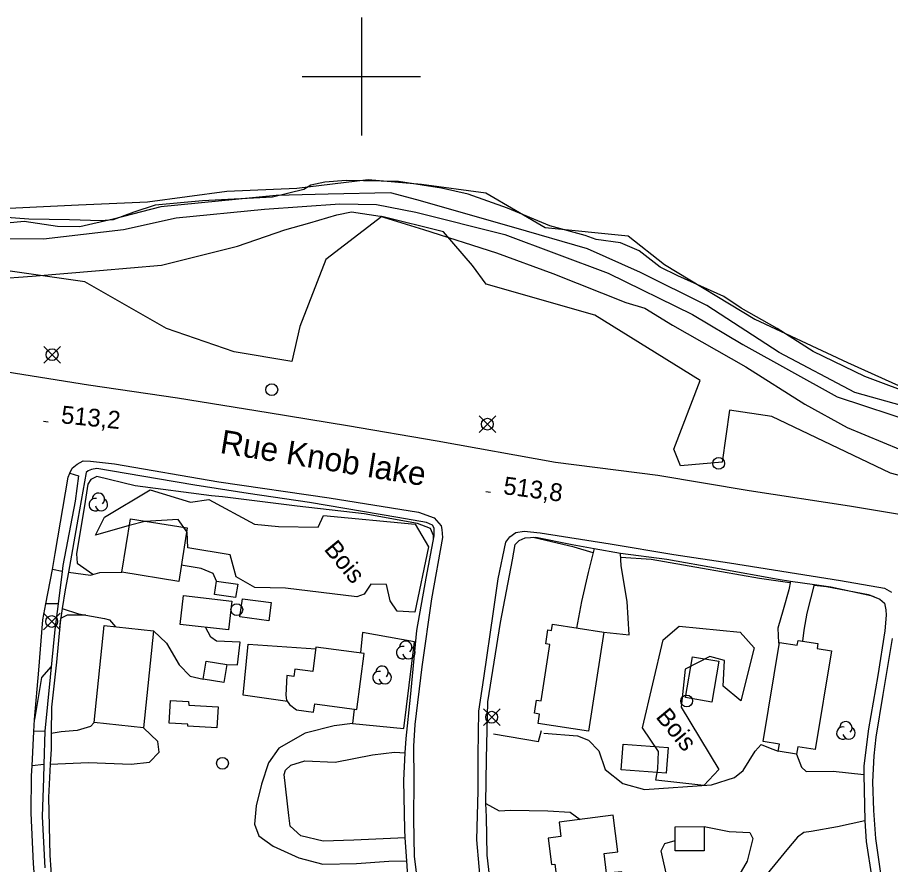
# Model space of a CAD drawing. Extents: x 347312 to 350503, y 6073086 to 6076432.
# Drawn here: x 348441.8 to 348589.5, y 6074866.6 to 6075010 of the extents above; entities that cross this region are included whole.
import ezdxf

# ---------------------------------------------------------------- set-up
doc = ezdxf.new("R2010")
doc.units = 0
for name, color, linetype in [('Level 1', 7, 'Continuous'), ('Level 19', 7, 'Continuous'), ('Level 2', 7, 'Continuous'), ('Level 21', 7, 'Continuous'), ('Level 22', 7, 'Continuous'), ('Level 3', 7, 'Continuous'), ('Level 31', 7, 'Continuous'), ('Level 36', 7, 'Continuous'), ('Level 37', 7, 'Continuous'), ('Level 4', 7, 'Continuous'), ('Level 44', 7, 'Continuous'), ('Level 61', 7, 'Continuous')]:
    doc.layers.add(name, color=color, linetype=linetype)

msp = doc.modelspace()

# ---------------------------------------------------------------- linework, layer by layer
at = {"layer": 'Level 1'}
for points in [[(348439.31, 6074972.57), (348446.23, 6074972.55), (348459.74, 6074974.12), (348468.68, 6074976.09), (348483.62, 6074977.53), (348496.35, 6074978.45)], [(348496.35, 6074978.45), (348502.53, 6074978.34), (348509.19, 6074977.05), (348524.28, 6074973.28), (348541.73, 6074966.72), (348555.98, 6074959.71), (348564.5, 6074954.65), (348580.46, 6074945.77), (348594.19, 6074941.26)]]:
    msp.add_lwpolyline(points, dxfattribs=at)
at = {"layer": 'Level 19'}
for points in [[(348539.38, 6074920.1), (348538.38, 6074916.08), (348537.23, 6074911.15), (348536.38, 6074906.66)], [(348541.03, 6074905.93), (348545.3, 6074905.5), (348544.95, 6074911.14), (348543.95, 6074917.2), (348543.82, 6074919.34)], [(348449.4, 6074916.24), (348447.72, 6074916.58)], [(348450.45, 6074916.13), (348454.17, 6074915.63), (348455.77, 6074916.06), (348459.5, 6074916.09)], [(348475.47, 6074914.61), (348474.93, 6074915.88), (348472.92, 6074916.76), (348469.54, 6074917.3)], [(348572.58, 6074914.61), (348572.28, 6074913.11), (348571.36, 6074909.72), (348570.46, 6074906.64), (348570.54, 6074904.17), (348570.75, 6074904.23)], [(348574.66, 6074904.45), (348574.87, 6074906.31), (348575.42, 6074909.17), (348576.64, 6074914.02)], [(348448.69, 6074910.74), (348446.64, 6074910.76)], [(348449.41, 6074909.99), (348452.13, 6074909.06), (348456.53, 6074908.29), (348457.41, 6074908.06), (348458.41, 6074906.87)], [(348464.84, 6074906.2), (348467.03, 6074904.12), (348469.2, 6074900.45), (348471.03, 6074898.52), (348473.25, 6074898.01)], [(348477.21, 6074900.48), (348479.05, 6074900.44), (348479.52, 6074904.29), (348475.48, 6074904.45), (348474.55, 6074905.1), (348473.61, 6074906.79)], [(348447.38, 6074883.6), (348453.81, 6074883.92), (348461.07, 6074883.59), (348464.14, 6074883.96), (348465.81, 6074885.66), (348465.56, 6074887.48), (348463.14, 6074889.77)], [(348454.77, 6074890.64), (348454.18, 6074890), (348451.9, 6074889.31), (348449.22, 6074889.1), (348447.54, 6074888.82)], [(348498.49, 6074890.5), (348495.42, 6074890.12), (348490.51, 6074888.89), (348486.02, 6074886.35), (348484.27, 6074883.84), (348483.08, 6074880.23), (348482.22, 6074876.58), (348481.89, 6074873.46), (348482.65, 6074871.47), (348485.08, 6074869.73), (348489.41, 6074867.79), (348493.49, 6074866.68), (348499.19, 6074866.78), (348504.64, 6074867.19), (348507.68, 6074867.24)], [(348446.47, 6074889.19), (348444.61, 6074889.15)], [(348530.85, 6074888.87), (348536.58, 6074888.39), (348538.44, 6074887.69), (348540.17, 6074885.9), (348541.23, 6074882.73), (348544.21, 6074880.33), (348547.89, 6074879.35), (348559.25, 6074880.14), (348563.13, 6074881.34), (348564.6, 6074882.56), (348566.61, 6074885.82), (348567.62, 6074886.95), (348569.12, 6074886.33), (348570.5, 6074885.84)], [(348507.43, 6074871.12), (348498.71, 6074870.76), (348493.53, 6074870.58), (348489.77, 6074871.49), (348487.95, 6074873.13), (348487.71, 6074874.95), (348486.95, 6074881.89), (348487.17, 6074882.61), (348488.07, 6074883.43), (348490.43, 6074884.2), (348495.58, 6074883.98), (348501.87, 6074885.17), (348505.61, 6074885.65), (348507.43, 6074885.53)], [(348573.61, 6074885.33), (348574.43, 6074883.08), (348575.26, 6074882.35), (348579.78, 6074882.43), (348584.98, 6074881.88)], [(348446.28, 6074883.56), (348444.3, 6074883.31)], [(348521.06, 6074876.97), (348523.28, 6074875.74), (348525.21, 6074875.85), (348531.51, 6074875.69), (348535.34, 6074875.51), (348537.02, 6074874.27)], [(348585.18, 6074874), (348580.52, 6074873), (348576.06, 6074872.21), (348574.86, 6074872.03), (348573.76, 6074871.27), (348571.97, 6074869.1), (348567.12, 6074863.2), (348563.36, 6074857.89), (348560.62, 6074853.52), (348559.39, 6074852.11), (348557.76, 6074850.63), (348560.8, 6074849.41), (348566.27, 6074848.71), (348573.2, 6074848.33), (348579.93, 6074848.46), (348585.72, 6074848.55), (348591.02, 6074848.58)], [(348557.96, 6074873.04), (348562.21, 6074872.24), (348565.68, 6074872.05), (348566.24, 6074871.01), (348565.28, 6074867.21), (348561.05, 6074859.94), (348558.09, 6074855.83), (348556.86, 6074854.96), (348554.93, 6074855.3), (348554.04, 6074856.36), (348551.76, 6074864.14), (348550.68, 6074868.97), (348551.32, 6074870.18), (348553.09, 6074870.72)]]:
    msp.add_lwpolyline(points, dxfattribs=at)
at = {"layer": 'Level 2'}
for points in [[(348591.54, 6074944.28), (348583.45, 6074946.5), (348570.67, 6074953.31), (348558.41, 6074961.24), (348547.2, 6074966.83), (348538.23, 6074970.86), (348525.77, 6074974.47), (348509.36, 6074979.15), (348504.91, 6074980.33), (348494.38, 6074980.09), (348485.57, 6074979.84), (348466.1, 6074977.92), (348458.01, 6074975.87), (348452.35, 6074974.56), (348448.6, 6074974.59), (348442.97, 6074975.44), (348436.43, 6074974.85)], [(348438.08, 6074965.75), (348444.3, 6074966.22), (348455.67, 6074967.18), (348466.16, 6074968.07), (348479.06, 6074971.28), (348487.04, 6074974.05), (348491.3, 6074975.26), (348495.86, 6074976.59), (348498.34, 6074977.1), (348503.17, 6074976.39), (348510.53, 6074974.1), (348522.85, 6074970.15), (348532.41, 6074966.65), (348544.73, 6074961.77), (348547.95, 6074960.77), (348552.61, 6074957.92), (348565.04, 6074950.86), (348575.01, 6074944.52), (348582.16, 6074940.59), (348591.12, 6074936.87)], [(348512.2, 6074921.6), (348512.21, 6074922.34), (348511.7, 6074923.5), (348509.48, 6074924.35), (348500.45, 6074925.99), (348489.13, 6074927.29), (348476.52, 6074928.88), (348474.67, 6074929.04), (348461.74, 6074930.74), (348455.26, 6074932.3), (348454.22, 6074931.82), (348453.72, 6074931), (348453.27, 6074928.08), (348451.78, 6074919.21), (348451.78, 6074919.21), (348451.94, 6074917.66), (348454.56, 6074915.78), (348454.55, 6074915.73)], [(348539.21, 6074919.4), (348535.97, 6074920.36), (348529.06, 6074921.99)], [(348572.51, 6074914.28), (348572.49, 6074914.28), (348567.35, 6074915.03), (348557.71, 6074916.76), (348549.03, 6074918.24), (348543.87, 6074918.57)], [(348586.74, 6074911.95), (348585.76, 6074912.26), (348578.67, 6074913.64), (348576.6, 6074913.85)], [(348453.39, 6074908.84), (348453.39, 6074908.81), (348450.23, 6074908.81), (348449.12, 6074908.25), (348448.95, 6074906.72)], [(348447.52, 6074900.15), (348445.91, 6074898.31), (348444.72, 6074891.18)]]:
    msp.add_lwpolyline(points, dxfattribs=at)
at = {"layer": 'Level 21'}
for points in [[(348274.03, 6074976.21), (348298.76, 6074972.09), (348317.83, 6074969.35), (348336.54, 6074966.31), (348353.02, 6074963.96), (348367.11, 6074961.5), (348386.59, 6074958.27), (348401.53, 6074956.14), (348420.6, 6074953.39), (348435.82, 6074950.67), (348453.85, 6074947.81), (348468.87, 6074945.6), (348484.23, 6074943.15), (348497.65, 6074940.95), (348512.83, 6074938.35), (348532.85, 6074934.74), (348550.12, 6074932.53), (348565.6, 6074929.94), (348582.59, 6074927.34), (348600.82, 6074924.27)], [(348445.11, 6074859.31), (348444.54, 6074866.82), (348444.13, 6074875.33), (348444.21, 6074881.63), (348444.3, 6074883.31), (348444.61, 6074889.15), (348444.72, 6074891.2), (348445.44, 6074899.53), (348446.13, 6074908.06), (348446.64, 6074910.76), (348447.72, 6074916.58), (348448.22, 6074919.26), (348450.38, 6074932.17), (348450.69, 6074932.85), (348451.1, 6074933.74), (348451.9, 6074934.4), (348452.93, 6074934.97), (348454.2, 6074934.89), (348458.26, 6074934.44), (348475.91, 6074931.42), (348494.57, 6074928.71), (348509.68, 6074926.28), (348512.3, 6074925.31), (348513.49, 6074923.97), (348513.59, 6074923.31), (348513.72, 6074921.98), (348511.87, 6074911.58), (348510.2, 6074900.07), (348509.02, 6074890.31), (348508.81, 6074886.68), (348508.87, 6074880.95), (348508.83, 6074874.33), (348508.91, 6074868.02), (348509.93, 6074859.87)], [(348520.32, 6074861.8), (348519.54, 6074870.83), (348519.77, 6074879.11), (348519.78, 6074885.12), (348519.89, 6074892.56), (348520.69, 6074898.18), (348522.33, 6074909.45), (348523.12, 6074914.99), (348524.43, 6074921.18), (348525.09, 6074922.1), (348526.14, 6074922.82), (348527.51, 6074923.07), (348530.23, 6074922.78), (348542.08, 6074920.93), (348552.87, 6074919.1), (348562.25, 6074917.68), (348581.06, 6074914.71), (348588.48, 6074913.39), (348589.65, 6074912.71)], [(348589.8, 6074904.87), (348588.23, 6074895.39), (348587, 6074888.21), (348586.71, 6074885.04), (348586.43, 6074880.61), (348586.65, 6074875.76), (348586.99, 6074871.02), (348587.8, 6074865.09), (348588.73, 6074859.93), (348589.89, 6074855.65)]]:
    msp.add_lwpolyline(points, dxfattribs=at)
at = {"layer": 'Level 22'}
for points in [[(348450.69, 6074932.85), (348452.14, 6074932.4), (348451.58, 6074928.11), (348449.52, 6074917.24), (348449.4, 6074916.24), (348448.69, 6074910.74), (348448.12, 6074906.39), (348447.35, 6074898.32), (348446.47, 6074889.19), (348446.28, 6074883.56), (348446.2, 6074881.23), (348446.02, 6074874.78), (348446.45, 6074866.07)], [(348508.01, 6074861.94), (348507.68, 6074867.24), (348507.43, 6074871.12), (348507.34, 6074872.56), (348507.2, 6074880.84), (348507.43, 6074885.53), (348507.56, 6074887.97), (348508.32, 6074894.98), (348509.39, 6074906.22), (348510.94, 6074915.09), (348512.33, 6074922.25), (348512.29, 6074923.56), (348512.04, 6074924.04), (348511.02, 6074924.54), (348506.18, 6074925.38), (348491.23, 6074927.88), (348480.84, 6074929.43), (348471.82, 6074930.86), (348465.52, 6074931.92), (348455.27, 6074933.67), (348454.35, 6074933.5), (348453.79, 6074933.27), (348453.44, 6074932.97), (348452.06, 6074925.07), (348450.45, 6074916.13)], [(348522.22, 6074859.98), (348521.29, 6074868.21), (348521.14, 6074874.68), (348521.06, 6074876.97), (348521.18, 6074884.54), (348521.41, 6074894.18), (348523.53, 6074907.57), (348525.57, 6074918.2), (348526.01, 6074920.82), (348526.69, 6074921.45), (348527.71, 6074921.93), (348529.53, 6074922.02), (348535.65, 6074920.81), (348539.38, 6074920.1), (348543.82, 6074919.34), (348551.66, 6074918.3), (348560.5, 6074916.72), (348570.51, 6074914.92), (348572.58, 6074914.61), (348576.64, 6074914.02), (348579.41, 6074913.62), (348586.17, 6074912.19), (348587.67, 6074911.56), (348588.47, 6074910.88), (348588.69, 6074909.71), (348588.74, 6074908.85), (348588.54, 6074906.2), (348587.35, 6074898.61), (348585.79, 6074889.58), (348585.01, 6074883.31), (348584.98, 6074881.88), (348585.18, 6074874), (348585.4, 6074870.5), (348586.35, 6074864.32)], [(348450.45, 6074916.13), (348449.91, 6074913.15), (348449.41, 6074909.99), (348449.04, 6074907.62), (348448.42, 6074900.88), (348447.56, 6074893.26), (348447.54, 6074888.82), (348447.53, 6074886.18), (348447.38, 6074883.6), (348447.07, 6074878), (348447.28, 6074868.2), (348447.83, 6074860.78)]]:
    msp.add_lwpolyline(points, dxfattribs=at)
at = {"layer": 'Level 3'}
for p, q in [((348446.24, 6074941.65), (348447.04, 6074941.57)), ((348521.04, 6074929.75), (348521.83, 6074929.65))]:
    msp.add_line(p, q, dxfattribs=at)
at = {"layer": 'Level 31'}
for points in [[(348459.5, 6074916.09), (348460.94, 6074925.14), (348470.54, 6074923.62), (348469.1, 6074914.56), (348459.5, 6074916.09)], [(348475.47, 6074914.61), (348479.07, 6074914.08), (348478.73, 6074911.8), (348475.14, 6074912.33), (348475.47, 6074914.61)], [(348477.5, 6074906.34), (348469.36, 6074907.28), (348469.92, 6074912.16), (348478.06, 6074911.22), (348477.5, 6074906.34)], [(348479.86, 6074911.6), (348484.74, 6074910.96), (348484.34, 6074907.89), (348479.46, 6074908.54), (348479.86, 6074911.6)], [(348541.03, 6074905.93), (348538.4, 6074889.18), (348529.88, 6074890.52), (348530.13, 6074892.09), (348529.26, 6074892.23), (348529.6, 6074894.44), (348530.39, 6074894.31), (348531.89, 6074903.89), (348531.18, 6074904), (348531.55, 6074906.35), (348532.17, 6074906.25), (348532.34, 6074907.29), (348541.03, 6074905.93)], [(348454.77, 6074890.64), (348456.47, 6074907.07), (348464.84, 6074906.2), (348463.14, 6074889.77), (348454.77, 6074890.64)], [(348567.99, 6074887.45), (348570.75, 6074904.23), (348573.74, 6074903.74), (348573.88, 6074904.57), (348577.2, 6074904.03), (348577.07, 6074903.19), (348579.51, 6074902.79), (348576.76, 6074886.08), (348573.81, 6074886.56), (348573.61, 6074885.33), (348570.5, 6074885.84), (348570.7, 6074887), (348567.99, 6074887.45)], [(348487.23, 6074895.3), (348487.35, 6074894.43), (348487.86, 6074893.73), (348489.02, 6074892.8), (348491.92, 6074892.42), (348492.1, 6074893.82), (348499.22, 6074892.89), (348500.46, 6074902.35), (348492.31, 6074903.42), (348491.77, 6074899.3), (348488.74, 6074899.7), (348488.58, 6074898.46), (348487.37, 6074898.62), (348487.23, 6074895.3)], [(348554.8, 6074894.89), (348556, 6074901.8), (348560.47, 6074901.03), (348559.26, 6074894.11), (348554.8, 6074894.89)], [(348473.74, 6074901.04), (348477.21, 6074900.48), (348476.72, 6074897.46), (348473.25, 6074898.01), (348473.74, 6074901.04)], [(348470.79, 6074893.62), (348475.75, 6074893.34), (348475.55, 6074889.78), (348470.63, 6074890.06), (348470.65, 6074890.37), (348467.51, 6074890.55), (348467.73, 6074894.38), (348470.74, 6074894.2), (348470.79, 6074893.62)], [(348544.26, 6074887.02), (348551.9, 6074886.41), (348551.55, 6074882.07), (348543.92, 6074882.68), (348544.26, 6074887.02)], [(348541.46, 6074865.16), (348541.04, 6074868.47), (348543.39, 6074868.77), (348542.59, 6074874.99), (348533.44, 6074873.81), (348533.75, 6074871.37), (348531.59, 6074871.09), (348532.17, 6074866.62), (348532.71, 6074866.69), (348533.72, 6074858.82), (348533.18, 6074858.75), (348533.74, 6074854.38), (348535.9, 6074854.66), (348536.22, 6074852.17), (348545.34, 6074853.35), (348544.57, 6074859.4), (348542.15, 6074859.08), (348541.69, 6074862.6), (348544.37, 6074862.95), (348544.05, 6074865.42), (348541.46, 6074865.16)], [(348553.09, 6074873.03), (348557.96, 6074873.04), (348557.96, 6074868.96), (348553.1, 6074868.95), (348553.09, 6074873.03)]]:
    msp.add_lwpolyline(points, dxfattribs=at)
at = {"layer": 'Level 36'}
for p, q in [((348446.27, 6074951.51), (348449.09, 6074954.33)), ((348446.27, 6074954.33), (348449.09, 6074951.51)), ((348519.9, 6074939.75), (348522.72, 6074942.57)), ((348519.9, 6074942.57), (348522.72, 6074939.75)), ((348446.2, 6074906.36), (348449.02, 6074909.18)), ((348446.2, 6074909.18), (348449.02, 6074906.36)), ((348520.63, 6074890.15), (348523.45, 6074892.97)), ((348520.63, 6074892.97), (348523.45, 6074890.15))]:
    msp.add_line(p, q, dxfattribs=at)
for centre in [(348447.68, 6074952.92), (348484.84, 6074947), (348521.31, 6074941.16), (348560.43, 6074934.52), (348478.92, 6074909.77), (348447.61, 6074907.77), (348555.03, 6074894.31), (348522.04, 6074891.56), (348476.5, 6074883.77)]:
    msp.add_circle(centre, 1, dxfattribs=at)
at = {"layer": 'Level 37'}
for points in [[(348498.77, 6074892.94), (348498.49, 6074890.5), (348507.17, 6074889.63), (348509.01, 6074904.34), (348500.18, 6074905.92), (348499.84, 6074902.44)], [(348487.48, 6074894.25), (348480, 6074895.32), (348480.86, 6074903.91), (348492.28, 6074903.16)], [(348522.35, 6074888.73), (348529.94, 6074887.47), (348530.45, 6074889.29)]]:
    msp.add_lwpolyline(points, dxfattribs=at)
at = {"layer": 'Level 4'}
for points in [[(348585.17, 6074949.24), (348576.44, 6074953.44), (348570.32, 6074957.33), (348564.25, 6074960.8), (348561.3, 6074962.79), (348553.5, 6074966.26), (348550.54, 6074967.72), (348547, 6074970.5), (348543.83, 6074971.86), (348539.72, 6074972.44), (348537.88, 6074973.1), (348531.89, 6074974.75), (348524.71, 6074977.74), (348518.04, 6074980.11), (348513.56, 6074981.13), (348506.29, 6074982.24), (348497.4, 6074982.39), (348493.83, 6074982.13), (348491.47, 6074981.6), (348490.26, 6074980.89), (348484.99, 6074979.59), (348473.11, 6074978.98), (348465.13, 6074978.22), (348461.51, 6074977.02), (348458.02, 6074975.77), (348455.99, 6074975.59), (348450.65, 6074975.74), (348443.74, 6074975.87), (348438.42, 6074976.26)], [(348594.33, 6074945.78), (348585.17, 6074949.24)]]:
    msp.add_lwpolyline(points, dxfattribs=at)
at = {"layer": 'Level 44'}
for points in [[(348416.86, 6074975.71), (348421.61, 6074977.25), (348436.78, 6074977.53), (348452.17, 6074978.28), (348463.83, 6074978.79), (348477.26, 6074980.62), (348489.08, 6074981.12), (348501.16, 6074982.58), (348510.15, 6074981.77), (348521.05, 6074980.29), (348531.07, 6074974.46), (348545.11, 6074973.02), (348551.26, 6074968.19), (348566.56, 6074958.91), (348582.21, 6074951.58), (348600.09, 6074943.55)], [(348612.31, 6074926.81), (348589.48, 6074932.89), (348569.44, 6074942.48), (348562.24, 6074943.54), (348561.02, 6074934.72), (348553.99, 6074934.12), (348552.86, 6074936.93), (348557.28, 6074948.57), (348539.5, 6074959.6), (348521.11, 6074964.86), (348518.77, 6074968.02), (348513.88, 6074973.71), (348503.44, 6074976.29), (348494, 6074969.02), (348489.6, 6074957.7), (348488.24, 6074951.76), (348478.46, 6074953.38), (348467.01, 6074957.36), (348453.21, 6074965.25), (348438.15, 6074967.42)], [(348499.21, 6074911.93), (348487.14, 6074913.43), (348481.99, 6074913.49), (348478.79, 6074915.33), (348477.82, 6074919.02), (348470.64, 6074920.24), (348470.55, 6074922.86), (348469.03, 6074925.05), (348463.34, 6074924.66), (348460.74, 6074924), (348455.03, 6074922.38), (348456.53, 6074925.44), (348464.25, 6074930.06), (348471.1, 6074927.97), (348474.17, 6074928.43), (348481.9, 6074924.21), (348485.96, 6074923.84), (348492.67, 6074923.73), (348493.59, 6074925.69), (348509.1, 6074924.21), (348511.37, 6074920.4), (348509.05, 6074909.32), (348506.04, 6074909.51), (348504.88, 6074911.25), (348504.23, 6074914.01), (348501.62, 6074914.09), (348500.48, 6074912.39), (348499.21, 6074911.93)], [(348561.19, 6074896.8), (348561.43, 6074901.19), (348558.95, 6074901.83), (348554.74, 6074899.67), (348554.07, 6074893.27), (348560.48, 6074882.72), (348557.94, 6074880), (348549.83, 6074880.9), (348550.17, 6074882.83), (348550.27, 6074885.77), (348547.53, 6074889.78), (348551.02, 6074904.67), (348553.76, 6074906.96), (348564.07, 6074905.95), (348566.45, 6074903.28), (348564.16, 6074894.32), (348561.19, 6074896.8)]]:
    msp.add_lwpolyline(points, dxfattribs=at)
for centre, start, end in [((348455.49, 6074928.45), 314.0633, 179.7519), ((348454.97, 6074927.55), 76.8848, 299.5691), ((348456.02, 6074927.55), 192.2171, 59.6742), ((348507.49, 6074903.39), 314.0633, 179.7519), ((348506.97, 6074902.49), 76.8848, 299.5691), ((348508.02, 6074902.49), 192.2171, 59.6742), ((348503.5, 6074899.17), 314.0633, 179.7519), ((348502.98, 6074898.27), 76.8848, 299.5691), ((348504.03, 6074898.27), 192.2171, 59.6742), ((348581.43, 6074888.88), 76.8848, 299.5691), ((348581.95, 6074889.78), 314.0633, 179.7519), ((348582.48, 6074888.88), 192.2171, 59.6742)]:
    msp.add_arc(centre, 1.05, start, end, dxfattribs=at)
at = {"layer": 'Level 61'}
for p, q in [((348500, 6075010), (348500, 6074990)), ((348490, 6075000), (348510, 6075000))]:
    msp.add_line(p, q, dxfattribs=at)

# ---------------------------------------------------------------- texts
at = {"layer": 'Level 21'}
msp.add_text('Rue Knob lake', height=4, rotation=350.7884, dxfattribs=at).set_placement((348475.93, 6074936.3))
at = {"layer": 'Level 3'}
for s, rotation, p in [('513,2', 354.2515, (348449.1, 6074941.33)), ('513,8', 352.4499, (348523.89, 6074929.34))]:
    msp.add_text(s, height=3, rotation=rotation, dxfattribs=at).set_placement(p)
at = {"layer": 'Level 44'}
for p in [(348493.56, 6074919.95), (348549.67, 6074891.56)]:
    msp.add_text('Bois', height=3, rotation=309.568, dxfattribs=at).set_placement(p)

doc.saveas('drawing.dxf')
